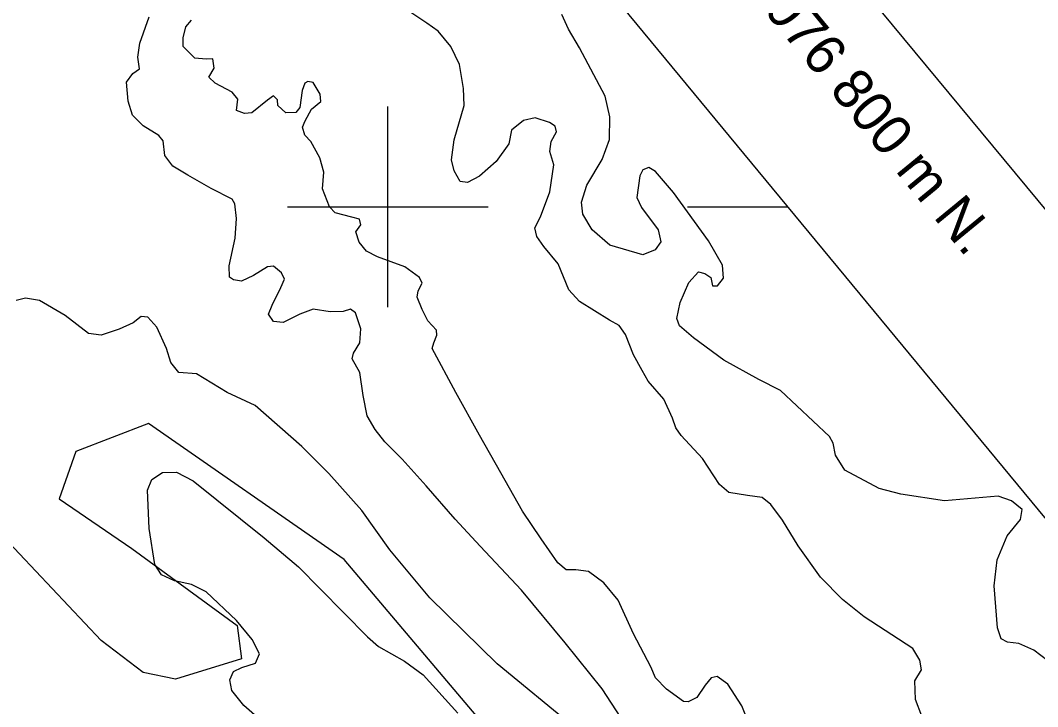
# Model space of a CAD drawing. Extents: x 347059 to 352153, y 6073752 to 6078601.
# Drawn here: x 350645.1 to 350797.1, y 6076725.3 to 6076827.9 of the extents above; entities that cross this region are included whole.
import ezdxf

# ---------------------------------------------------------------- set-up
doc = ezdxf.new("R2010")
doc.units = 0
for name, color, linetype in [('Level 1', 7, 'Continuous'), ('Level 2', 7, 'Continuous'), ('Level 44', 7, 'Continuous'), ('Level 60', 7, 'Continuous'), ('Level 61', 7, 'Continuous')]:
    doc.layers.add(name, color=color, linetype=linetype)

msp = doc.modelspace()

# ---------------------------------------------------------------- linework, layer by layer
at = {"layer": 'Level 1'}
for points in [[(350695.83, 6076775.22), (350694.66, 6076777.28), (350694.88, 6076778.12), (350695.82, 6076779.68), (350695.95, 6076781.76), (350695.18, 6076784.14), (350694.44, 6076784.72), (350693.33, 6076784.33), (350691.39, 6076784.31), (350688.84, 6076784.71), (350686.84, 6076783.97), (350684.35, 6076782.71), (350682.93, 6076782.85), (350682.17, 6076783.94), (350682.73, 6076785.32), (350683.99, 6076787.93), (350684.54, 6076789.17), (350684.13, 6076790.15), (350682.93, 6076791.13), (350681.99, 6076791.01), (350679.92, 6076789.71), (350678.12, 6076788.88), (350676.92, 6076789.07), (350676.31, 6076789.49), (350676.26, 6076791.16), (350677.16, 6076795.32), (350677.37, 6076798.25), (350677.15, 6076800.43), (350676.71, 6076801.12), (350673.57, 6076802.74), (350670.1, 6076804.74), (350667.86, 6076806.05), (350666.65, 6076807.68), (350666.43, 6076809.87), (350665.79, 6076810.65), (350663.42, 6076812.11), (350661.85, 6076813.71), (350661.19, 6076815.8), (350660.96, 6076818.63), (350661.87, 6076819.9), (350662.87, 6076820.6), (350662.61, 6076822.35), (350662.95, 6076824.48), (350664.33, 6076828.37)], [(350736.22, 6076721.55), (350732.03, 6076727.94), (350726.53, 6076734.83), (350719.96, 6076742.69), (350713.78, 6076749.29), (350710.08, 6076753.33), (350705.75, 6076758.3), (350702.12, 6076762.27), (350699.57, 6076764.9), (350698.09, 6076766.71), (350696.93, 6076768.77), (350696.29, 6076771.79), (350695.83, 6076775.22)]]:
    msp.add_lwpolyline(points, dxfattribs=at)
at = {"layer": 'Level 2'}
for points in [[(350709.41, 6076823.97), (350707.55, 6076826.24), (350705.81, 6076827.42), (350703.46, 6076829.02)], [(350743.19, 6076783.3), (350743.71, 6076785.69), (350745, 6076788.71), (350746.43, 6076790.29), (350747.41, 6076790.04), (350748.28, 6076789.46), (350748.52, 6076788.21), (350749.3, 6076788.21), (350750.19, 6076789.34), (350750.02, 6076791.29), (350747.95, 6076794.93), (350742.71, 6076802.12), (350740.02, 6076805.26), (350739.01, 6076805.86), (350738.12, 6076805.52), (350737.67, 6076804.64), (350737.22, 6076801.39), (350737.93, 6076799.88), (350740.4, 6076796.55), (350740.8, 6076794.79), (350739.97, 6076793.59), (350738.11, 6076792.84), (350733.18, 6076794.27), (350730.55, 6076796.54), (350729.13, 6076798.9), (350728.95, 6076800.71), (350729.76, 6076803.21), (350732.06, 6076807.07), (350733.13, 6076810.04), (350733.17, 6076813.47), (350732.47, 6076816.55), (350728.66, 6076823.74), (350727, 6076826.56), (350726, 6076828.74)], [(350707.27, 6076781.55), (350705.97, 6076782.98), (350705.13, 6076784.64), (350704.38, 6076786.52), (350704.54, 6076787.44), (350705.15, 6076788.6), (350704.73, 6076789.43), (350702.52, 6076791.02), (350698.44, 6076792.51), (350696.8, 6076793.39), (350695.71, 6076794.72), (350695.22, 6076796.28), (350695.96, 6076797.29), (350695.76, 6076798.17), (350694.64, 6076798.43), (350692.12, 6076799.11), (350691.28, 6076799.99), (350690.24, 6076802.68), (350690.41, 6076805.18), (350689.83, 6076807.32), (350688.49, 6076809.76), (350687.58, 6076810.71), (350687.26, 6076811.9), (350687.64, 6076812.86), (350688.59, 6076814.57), (350689.99, 6076815.72), (350689.88, 6076816.81), (350688.83, 6076818.57), (350688.06, 6076818.72), (350687.61, 6076818.48), (350687.21, 6076817.37), (350686.83, 6076814.82), (350686.25, 6076814.08), (350684.74, 6076814.02), (350683.56, 6076815.14), (350683.5, 6076816.01), (350682.91, 6076816.58), (350681.99, 6076815.95), (350679.66, 6076814.03), (350678.57, 6076813.92), (350677.4, 6076814.4), (350677.56, 6076816.11), (350676.73, 6076817.13), (350674.21, 6076818.46), (350673.22, 6076819.35), (350674.06, 6076820.7), (350673.84, 6076822.09), (350672.83, 6076822.05), (350671.13, 6076822.22), (350669.43, 6076823.97), (350669.41, 6076825.27), (350669.79, 6076826.89), (350670.67, 6076827.88)], [(350779.85, 6076723.88), (350778.88, 6076726.35), (350778.79, 6076729.16), (350779.8, 6076730.78), (350779.51, 6076732.24), (350778.47, 6076734), (350771.21, 6076738.74), (350767.95, 6076741.29), (350764.7, 6076744.63), (350761.36, 6076749.35), (350759.01, 6076753.17), (350757.24, 6076755.5), (350755.98, 6076756.56), (350753.79, 6076756.85), (350750.98, 6076757.28), (350749.59, 6076758.49), (350747.04, 6076762.41), (350743.86, 6076765.81), (350743.04, 6076766.97), (350742.54, 6076768.39), (350741.24, 6076771.24), (350738.92, 6076773.92), (350738, 6076775.52), (350736.73, 6076777.87), (350735.52, 6076780.93), (350734.57, 6076782.25), (350733.15, 6076783.04), (350728.63, 6076785.86), (350727.08, 6076787.6), (350725.45, 6076791.49), (350723.34, 6076794.07), (350722.27, 6076795.54), (350721.97, 6076796.87), (350722.84, 6076798.5), (350724.2, 6076802.24), (350724.8, 6076806.27), (350724.2, 6076808.27), (350724.42, 6076809.75), (350725.2, 6076811.18), (350725, 6076812.06), (350724.19, 6076812.58), (350722.04, 6076813.3), (350720.29, 6076812.9), (350718.5, 6076811.43), (350718.09, 6076809.39), (350716.2, 6076806.78), (350713.7, 6076804.59), (350711.89, 6076803.62), (350710.83, 6076803.8), (350709.92, 6076805.4), (350709.5, 6076807.02), (350709.93, 6076809.99), (350711.42, 6076815.15), (350711.31, 6076817.68), (350710.72, 6076821.25), (350709.41, 6076823.97)], [(350727.86, 6076722.23), (350716.34, 6076731.68), (350706.3, 6076741.55), (350700.3, 6076748.72), (350696.13, 6076754.62), (350691.2, 6076760.16), (350687.13, 6076764.18), (350680.17, 6076770.29), (350675.97, 6076772.23), (350671.42, 6076775.06), (350668.78, 6076775.25), (350667.56, 6076776.75), (350666.9, 6076778.84), (350665.48, 6076782.01), (350664.11, 6076783.52), (350663.11, 6076783.62), (350661.94, 6076782.65), (350659.84, 6076781.71), (350657.16, 6076780.82), (350655.25, 6076781.09), (350651.76, 6076783.75), (350647.95, 6076786), (350645.83, 6076786.36), (350644.43, 6076786)], [(350799.69, 6076731.35), (350796.57, 6076733.74), (350794.32, 6076734.76), (350792.62, 6076734.93), (350791.67, 6076735.45), (350791.12, 6076737.08), (350790.65, 6076743.36), (350791.09, 6076747.26), (350792.58, 6076750.84), (350794.59, 6076753.28), (350794.81, 6076754.77), (350793.22, 6076756.07), (350791.22, 6076756.77), (350783.24, 6076756.07), (350776.7, 6076757.08), (350773.43, 6076757.91), (350768.34, 6076760.64), (350766.92, 6076762.87), (350766.59, 6076764.69), (350766.04, 6076765.68), (350758.72, 6076772.57), (350755.45, 6076774.19), (350750.23, 6076777.08), (350745.7, 6076780.4), (350743.59, 6076782.19), (350743.19, 6076783.3)], [(350754.03, 6076722.66), (350752.93, 6076725.42), (350750.81, 6076728.66), (350749.21, 6076729.82), (350748.33, 6076729.62), (350747.43, 6076728.49), (350746.18, 6076726.67), (350744.9, 6076726.01), (350744.19, 6076726.08), (350741.65, 6076727.92), (350740.02, 6076729.59), (350739.32, 6076731.24), (350736.71, 6076736.18), (350734.41, 6076741.23), (350732.29, 6076743.81), (350730.02, 6076745.48), (350728.11, 6076745.74), (350726.68, 6076745.74), (350725.42, 6076746.8), (350722.9, 6076750.36), (350720.14, 6076754.52), (350716.9, 6076760.24), (350713.71, 6076765.88), (350710.17, 6076772.27), (350706.65, 6076778.81), (350706.87, 6076779.65), (350707.34, 6076780.83), (350707.27, 6076781.55)], [(350681.26, 6076723.04), (350678.48, 6076725.48), (350676.67, 6076727.69), (350676.39, 6076729.31), (350676.95, 6076730.55), (350678.16, 6076731.15), (350680.24, 6076731.81), (350680.8, 6076733.2), (350679.71, 6076735.34), (350677.39, 6076738.17), (350672.83, 6076742.46), (350670.63, 6076743.54), (350668.09, 6076744.09), (350666.17, 6076745), (350665.16, 6076746.55), (350664.31, 6076751.91), (350664.07, 6076757.65), (350664.73, 6076759.24), (350666.34, 6076760.31), (350668.43, 6076760.32), (350670.9, 6076759.06), (350681.53, 6076750.55), (350686.66, 6076746.21), (350689.87, 6076742.92), (350696.95, 6076735.71), (350698.62, 6076734.31), (350702.51, 6076732.12), (350705.26, 6076730.04), (350710.47, 6076724.31)]]:
    msp.add_lwpolyline(points, dxfattribs=at)
at = {"layer": 'Level 44'}
msp.add_lwpolyline([(350802.81, 6076606.41), (350793.09, 6076601.78), (350785.25, 6076604.2), (350782.96, 6076607.91), (350781.42, 6076619.13), (350775.19, 6076622.35), (350770.31, 6076638.75), (350761.08, 6076651.57), (350750.61, 6076663.37), (350744.31, 6076681.13), (350732.11, 6076702.07), (350718.12, 6076718.13), (350693.48, 6076747.29), (350664.22, 6076767.61), (350653.34, 6076763.45), (350650.85, 6076756.35), (350661.75, 6076748.92), (350677.48, 6076737.43), (350678.14, 6076732.46), (350668.27, 6076729.43), (350663.45, 6076730.39), (350657.13, 6076735.17), (350642.52, 6076750.72)], dxfattribs=at)
at = {"layer": 'Level 60'}
msp.add_line((350744.82, 6076800), (350759.82, 6076800), dxfattribs=at)
for points in [[(349811.7, 6077991.51), (350486.88, 6078550.39), (352105.73, 6076594.68), (351430.55, 6076035.79)], [(347109.95, 6075761.81), (348728.53, 6073803.05), (351407.22, 6076016.53), (349788.63, 6077975.29)]]:
    msp.add_lwpolyline(points, close=True, dxfattribs=at)
at = {"layer": 'Level 61'}
for p, q in [((350700, 6076785), (350700, 6076815)), ((350685, 6076800), (350715, 6076800))]:
    msp.add_line(p, q, dxfattribs=at)

# ---------------------------------------------------------------- texts
msp.add_text('6 076 800 m N.', height=6.0001, rotation=309.3644, dxfattribs=at).set_placement((350751.72, 6076834.72))

doc.saveas('drawing.dxf')
